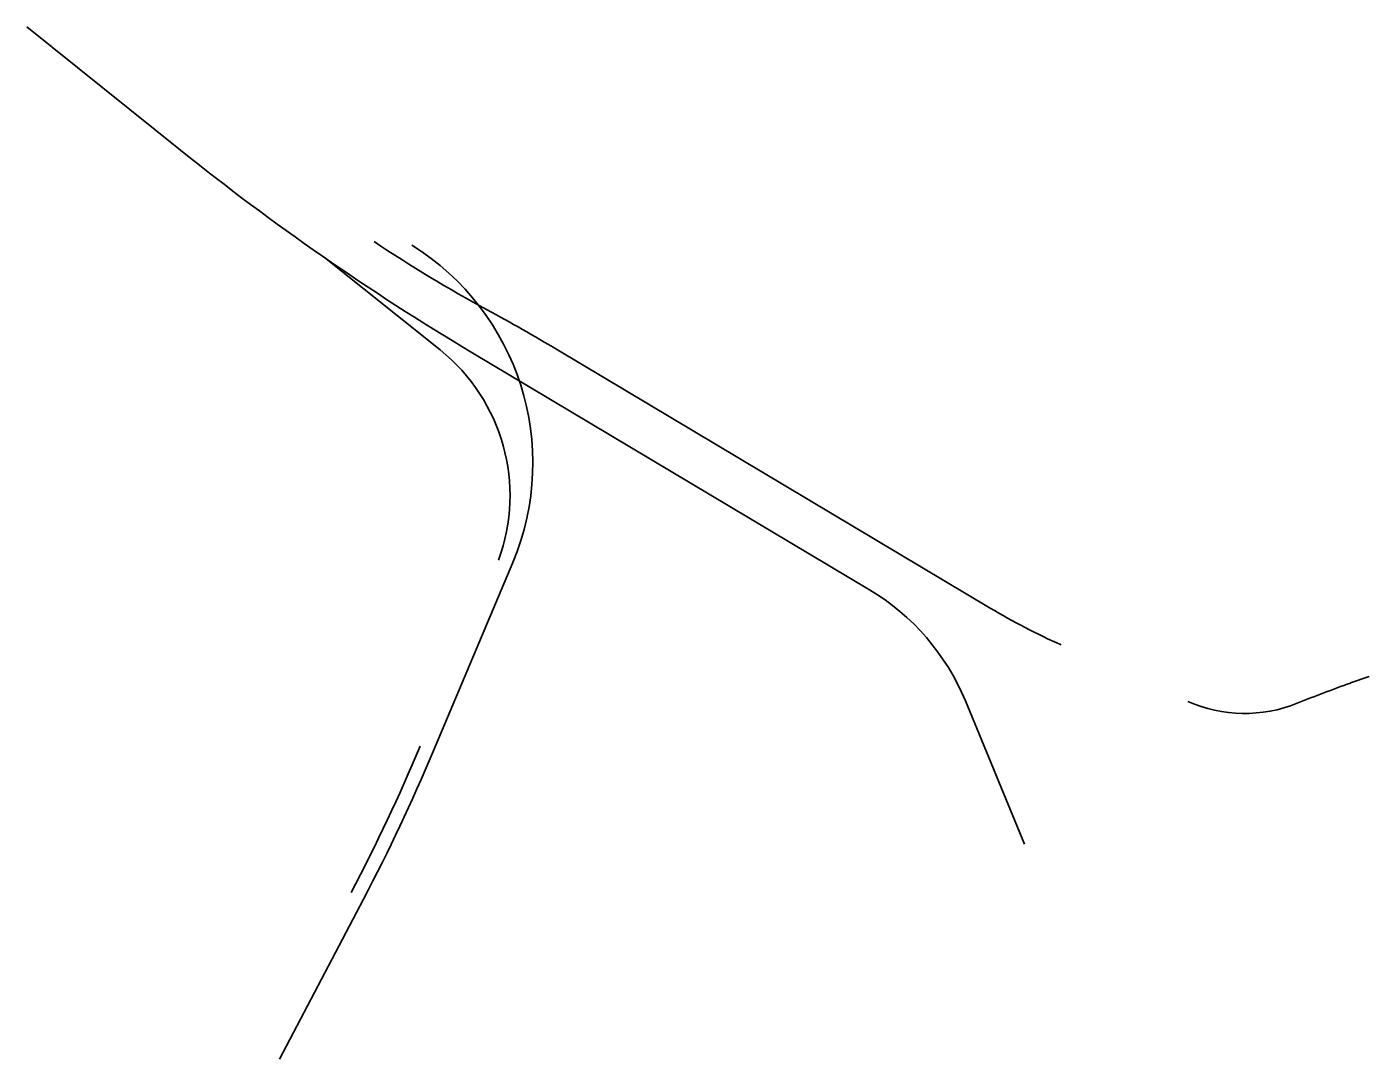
# Model space of a CAD drawing. Extents: x -170 to 2527928, y -10 to 1619750.
# Drawn here: x 2344331 to 2350089, y 366762 to 371189 of the extents above; entities that cross this region are included whole.
import ezdxf

# ---------------------------------------------------------------- set-up
doc = ezdxf.new("R2010")
doc.units = 0
doc.layers.add('RD_HC_Cl', color=7, linetype='Continuous')
doc.layers.add('RD_PD_Final_LnLine', color=7, linetype='Continuous')

msp = doc.modelspace()

# ---------------------------------------------------------------- linework, layer by layer
at = {"layer": 'RD_HC_Cl'}
for p, q in [((2345614.6, 370194.7), (2346103.4, 369803.5)), ((2345614.6, 370194.7), (2346103.4, 369803.5)), ((2345614.6, 370194.7), (2346103.4, 369803.5)), ((2345614.6, 370194.7), (2346103.4, 369803.5)), ((2346606.5, 369804.5), (2348463.1, 368696.8)), ((2346606.5, 369804.5), (2348463.1, 368696.8)), ((2346606.5, 369804.5), (2348463.1, 368696.8)), ((2346606.5, 369804.5), (2348463.1, 368696.8)), ((2346414.9, 368892.2), (2346073.6, 368081.3)), ((2346414.9, 368892.2), (2346073.6, 368081.3)), ((2346414.9, 368892.2), (2346073.6, 368081.3)), ((2346414.9, 368892.2), (2346073.6, 368081.3)), ((2350009.4, 368375.2), (2350089.1, 368403.6)), ((2350009.4, 368375.2), (2350089.1, 368403.6)), ((2350009.4, 368375.2), (2350089.1, 368403.6)), ((2350009.4, 368375.2), (2350089.1, 368403.6)), ((2345775.2, 367448.5), (2345415, 366761.9)), ((2345775.2, 367448.5), (2345415, 366761.9)), ((2345775.2, 367448.5), (2345415, 366761.9)), ((2345775.2, 367448.5), (2345415, 366761.9))]:
    msp.add_line(p, q, dxfattribs=at)
for centre, radius, start, end in [((2349158.4, 375253.9), 6000, 236.19528, 241.60251), ((2349158.4, 375253.9), 6000, 236.19528, 241.60251), ((2349158.4, 375253.9), 6000, 236.19528, 241.60251), ((2349158.4, 375253.9), 6000, 236.19528, 241.60251), ((2345401.1, 369318.9), 1100, 337.175, 58.13524), ((2345401.1, 369318.9), 1100, 337.175, 58.13524), ((2345401.1, 369318.9), 1100, 337.175, 58.13524), ((2345401.1, 369318.9), 1100, 337.175, 58.13524), ((2342405.1, 362762.6), 8200, 59.17851, 61.60251), ((2342405.1, 362762.6), 8200, 59.17851, 61.60251), ((2342405.1, 362762.6), 8200, 59.17851, 61.60251), ((2342405.1, 362762.6), 8200, 59.17851, 61.60251), ((2345603.4, 369178.9), 800, 339.77456, 51.32478), ((2345603.4, 369178.9), 800, 339.77456, 51.32478), ((2345603.4, 369178.9), 800, 339.77456, 51.32478), ((2345603.4, 369178.9), 800, 339.77456, 51.32478), ((2349949, 371187.2), 2900, 239.17851, 245.9774), ((2349949, 371187.2), 2900, 239.17851, 245.9774), ((2349949, 371187.2), 2900, 239.17851, 245.9774), ((2349949, 371187.2), 2900, 239.17851, 245.9774), ((2351947.8, 362927.7), 5782.1, 109.58804, 112.01473), ((2351947.8, 362927.7), 5782.1, 109.58804, 112.01473), ((2351947.8, 362927.7), 5782.1, 109.58804, 112.01473), ((2351947.8, 362927.7), 5782.1, 109.58804, 112.01473), ((2349555.5, 368844.5), 600, 245.9774, 292.01473), ((2349555.5, 368844.5), 600, 245.9774, 292.01473), ((2349555.5, 368844.5), 600, 245.9774, 292.01473), ((2349555.5, 368844.5), 600, 245.9774, 292.01473), ((2338460.5, 371285.5), 8200, 332.32074, 337.175), ((2338460.5, 371285.5), 8200, 332.32074, 337.175), ((2338460.5, 371285.5), 8200, 332.32074, 337.175), ((2338460.5, 371285.5), 8200, 332.32074, 337.175), ((2338460.5, 371285.5), 8260, 332.32074, 337.175), ((2338460.5, 371285.5), 8260, 332.32074, 337.175), ((2338460.5, 371285.5), 8260, 332.32074, 337.175), ((2338460.5, 371285.5), 8260, 332.32074, 337.175)]:
    msp.add_arc(centre, radius, start, end, dxfattribs=at)
at = {"layer": 'RD_PD_Final_LnLine'}
for p, q in [((2344330.6, 371189.3), (2344989.7, 370660.6)), ((2344330.6, 371189.3), (2344989.7, 370660.6)), ((2344330.6, 371189.3), (2344989.7, 370660.6)), ((2344330.6, 371189.3), (2344989.7, 370660.6)), ((2346236.7, 369794.6), (2347945.2, 368775.3)), ((2346236.7, 369794.6), (2347945.2, 368775.3)), ((2346236.7, 369794.6), (2347945.2, 368775.3)), ((2346236.7, 369794.6), (2347945.2, 368775.3)), ((2348611, 367683.9), (2348357, 368298.5)), ((2348611, 367683.9), (2348357, 368298.5)), ((2348611, 367683.9), (2348357, 368298.5)), ((2348611, 367683.9), (2348357, 368298.5))]:
    msp.add_line(p, q, dxfattribs=at)
for centre, radius, start, end in [((2351872.8, 379241), 11000, 231.26372, 239.17851), ((2351872.8, 379241), 11000, 231.26372, 239.17851), ((2351872.8, 379241), 11000, 231.26372, 239.17851), ((2351872.8, 379241), 11000, 231.26372, 239.17851), ((2347432.8, 367916.5), 1000, 22.45591, 59.17851), ((2347432.8, 367916.5), 1000, 22.45591, 59.17851), ((2347432.8, 367916.5), 1000, 22.45591, 59.17851), ((2347432.8, 367916.5), 1000, 22.45591, 59.17851)]:
    msp.add_arc(centre, radius, start, end, dxfattribs=at)

doc.saveas('drawing.dxf')
